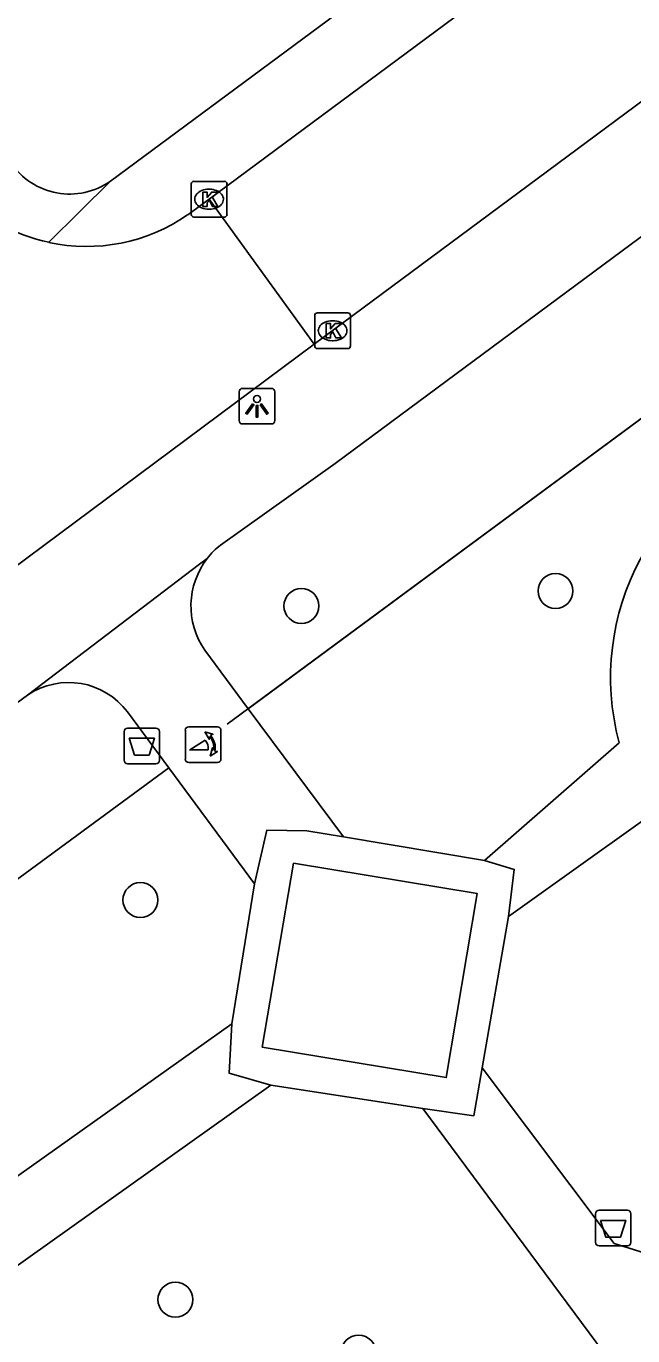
# Model space of a CAD drawing. Extents: x 163427 to 164190, y 380331 to 381641.
# Drawn here: x 163700.44 to 163717.41, y 381101.66 to 381138.3 of the extents above; entities that cross this region are included whole.
import ezdxf

# ---------------------------------------------------------------- set-up
doc = ezdxf.new("R2010")
doc.units = 0
for name, color, linetype in [('IMGEO_Afvalbak', 7, 'Continuous'), ('IMGEO_Boom', 7, 'Continuous'), ('IMGEO_Groenvoorziening', 7, 'Continuous'), ('IMGEO_Hek', 7, 'Continuous'), ('IMGEO_Kolk', 7, 'Continuous'), ('IMGEO_Lichtpunt', 7, 'Continuous'), ('IMGEO_Poller', 7, 'Continuous'), ('IMGEO_Rijbaan_lokaal_open', 7, 'Continuous'), ('IMGEO_Voetpad_halfverhard', 7, 'Continuous'), ('IMGEO_Voetpad_open', 7, 'Continuous')]:
    doc.layers.add(name, color=color, linetype=linetype)

msp = doc.modelspace()

# ---------------------------------------------------------------- linework, layer by layer
at = {"layer": 'IMGEO_Afvalbak'}
for p, q in [((163703.182, 381117.764), (163703.182, 381118.564)), ((163703.182, 381118.564), (163703.182, 381117.764)), ((163703.282, 381118.664), (163704.072, 381118.664)), ((163704.072, 381118.664), (163703.282, 381118.664)), ((163704.172, 381118.564), (163704.172, 381117.764)), ((163704.172, 381117.764), (163704.172, 381118.564)), ((163704.072, 381117.664), (163703.282, 381117.664)), ((163703.282, 381117.664), (163704.072, 381117.664)), ((163716.371, 381104.278), (163716.371, 381105.078)), ((163716.371, 381105.078), (163716.371, 381104.278)), ((163716.471, 381105.178), (163717.261, 381105.178)), ((163717.261, 381105.178), (163716.471, 381105.178)), ((163717.361, 381105.078), (163717.361, 381104.278)), ((163717.361, 381104.278), (163717.361, 381105.078)), ((163717.261, 381104.178), (163716.471, 381104.178)), ((163716.471, 381104.178), (163717.261, 381104.178))]:
    msp.add_line(p, q, dxfattribs=at)
for points in [[(163703.325, 381118.378), (163704.029, 381118.378), (163703.88, 381117.908), (163703.474, 381117.908), (163703.325, 381118.378)], [(163716.514, 381104.892), (163717.218, 381104.892), (163717.069, 381104.422), (163716.663, 381104.422), (163716.514, 381104.892)]]:
    msp.add_lwpolyline(points, dxfattribs=at)
for centre, start, end in [((163703.282, 381118.564), 90, 180), ((163703.282, 381118.564), 90, 180), ((163704.072, 381118.564), 0, 90), ((163704.072, 381118.564), 360, 90), ((163703.282, 381117.764), 180, 270), ((163703.282, 381117.764), 180, 270), ((163704.072, 381117.764), 270, 0), ((163704.072, 381117.764), 270, 0), ((163716.471, 381105.078), 90, 180), ((163716.471, 381105.078), 90, 180), ((163717.261, 381105.078), 0, 90), ((163717.261, 381105.078), 360, 90), ((163716.471, 381104.278), 180, 270), ((163716.471, 381104.278), 180, 270), ((163717.261, 381104.278), 270, 0), ((163717.261, 381104.278), 270, 0)]:
    msp.add_arc(centre, 0.1, start, end, dxfattribs=at)
at = {"layer": 'IMGEO_Boom'}
for centre in [(163715.251, 381122.498), (163708.144, 381122.081), (163703.64, 381113.852), (163704.619, 381102.675), (163709.741, 381101.193)]:
    msp.add_circle(centre, 0.489, dxfattribs=at)
at = {"layer": 'IMGEO_Groenvoorziening'}
msp.add_lwpolyline([(163706.655, 381119.206), (163732.072, 381137.976)], dxfattribs=at)
at = {"layer": 'IMGEO_Hek'}
for points in [[(163706.07, 381118.774), (163732.072, 381137.976)], [(163699.599, 381113.996), (163704.437, 381117.549)]]:
    msp.add_lwpolyline(points, dxfattribs=at)
at = {"layer": 'IMGEO_Kolk'}
for p, q in [((163705.06, 381133.031), (163705.06, 381133.883)), ((163705.135, 381133.957), (163705.987, 381133.957)), ((163706.061, 381133.883), (163706.061, 381133.031)), ((163705.548, 381133.737), (163705.573, 381133.737)), ((163705.571, 381133.177), (163705.546, 381133.177)), ((163705.987, 381132.957), (163705.135, 381132.957)), ((163708.516, 381129.353), (163708.516, 381130.205)), ((163708.591, 381130.279), (163709.443, 381130.279)), ((163709.517, 381130.205), (163709.517, 381129.353)), ((163709.004, 381130.059), (163709.029, 381130.059)), ((163709.027, 381129.499), (163709.002, 381129.499)), ((163709.443, 381129.279), (163708.591, 381129.279))]:
    msp.add_line(p, q, dxfattribs=at)
for points in [[(163705.06, 381133.031), (163705.06, 381133.883)], [(163705.135, 381133.957), (163705.987, 381133.957)], [(163706.061, 381133.883), (163706.061, 381133.031)], [(163705.381, 381133.657), (163705.504, 381133.657), (163705.504, 381133.506), (163705.634, 381133.657), (163705.798, 381133.657), (163705.652, 381133.506), (163705.805, 381133.257), (163705.653, 381133.257), (163705.568, 381133.421), (163705.504, 381133.354), (163705.504, 381133.257), (163705.381, 381133.257), (163705.381, 381133.657)], [(163705.987, 381132.957), (163705.135, 381132.957)], [(163708.516, 381129.353), (163708.516, 381130.205)], [(163708.591, 381130.279), (163709.443, 381130.279)], [(163709.517, 381130.205), (163709.517, 381129.353)], [(163708.837, 381129.979), (163708.96, 381129.979), (163708.96, 381129.828), (163709.09, 381129.979), (163709.254, 381129.979), (163709.108, 381129.828), (163709.261, 381129.579), (163709.109, 381129.579), (163709.024, 381129.743), (163708.96, 381129.676), (163708.96, 381129.579), (163708.837, 381129.579), (163708.837, 381129.979)], [(163709.443, 381129.279), (163708.591, 381129.279)]]:
    msp.add_lwpolyline(points, dxfattribs=at)
for centre, start, end in [((163705.137, 381133.881), 91.552, 178.448), ((163705.137, 381133.881), 91.552, 178.448), ((163705.985, 381133.881), 1.552, 88.448), ((163705.985, 381133.881), 1.552, 88.448), ((163705.137, 381133.033), 181.552, 268.448), ((163705.137, 381133.033), 181.552, 268.448), ((163705.985, 381133.033), 271.552, 358.448), ((163705.985, 381133.033), 271.552, 358.448), ((163708.593, 381130.203), 91.552, 178.448), ((163708.593, 381130.203), 91.552, 178.448), ((163709.441, 381130.203), 1.552, 88.448), ((163709.441, 381130.203), 1.552, 88.448), ((163708.593, 381129.355), 181.552, 268.448), ((163708.593, 381129.355), 181.552, 268.448), ((163709.441, 381129.355), 271.552, 358.448), ((163709.441, 381129.355), 271.552, 358.448)]:
    msp.add_arc(centre, 0.0765, start, end, dxfattribs=at)
for centre, major_axis, ratio, start_param, end_param in [((163705.547, 381133.457), (-0.387, 0.002), 0.722429, 4.712389, 7.853982), ((163705.572, 381133.457), (-0.39, 0.002), 0.717154, 1.570796, 4.712389), ((163709.003, 381129.779), (-0.387, 0.002), 0.722429, 4.712389, 7.853982), ((163709.028, 381129.779), (-0.39, 0.002), 0.717154, 1.570796, 4.712389)]:
    msp.add_ellipse(centre, major_axis=major_axis, ratio=ratio, start_param=start_param, end_param=end_param, dxfattribs=at)
at = {"layer": 'IMGEO_Lichtpunt'}
for p, q in [((163706.401, 381128.071), (163706.401, 381127.264)), ((163706.401, 381128.071), (163706.401, 381127.264)), ((163707.303, 381128.166), (163706.495, 381128.166)), ((163707.303, 381128.166), (163706.495, 381128.166)), ((163707.397, 381127.264), (163707.397, 381128.071)), ((163707.397, 381127.264), (163707.397, 381128.071)), ((163706.495, 381127.17), (163707.303, 381127.17)), ((163706.495, 381127.17), (163707.303, 381127.17))]:
    msp.add_line(p, q, dxfattribs=at)
for points in [[(163706.775, 381127.735), (163706.814, 381127.707), (163706.626, 381127.445), (163706.588, 381127.472), (163706.775, 381127.735)], [(163706.877, 381127.687), (163706.924, 381127.687), (163706.924, 381127.365), (163706.877, 381127.365), (163706.877, 381127.687)], [(163706.987, 381127.707), (163707.025, 381127.734), (163707.212, 381127.472), (163707.173, 381127.444), (163706.987, 381127.707)]]:
    msp.add_lwpolyline(points, dxfattribs=at)
msp.add_circle((163706.9, 381127.869), 0.0994, dxfattribs=at)
for centre, start, end in [((163706.495, 381128.071), 90, 180), ((163706.495, 381128.071), 90, 180), ((163707.303, 381128.071), 0, 90), ((163707.303, 381128.071), 0, 90), ((163706.495, 381127.264), 180, 270), ((163706.495, 381127.264), 180, 270), ((163707.303, 381127.264), 270, 0), ((163707.303, 381127.264), 270, 360)]:
    msp.add_arc(centre, 0.0946, start, end, dxfattribs=at)
at = {"layer": 'IMGEO_Poller'}
for p, q in [((163704.896, 381118.602), (163704.896, 381117.795)), ((163704.896, 381118.602), (163704.896, 381117.795)), ((163705.798, 381118.697), (163704.99, 381118.697)), ((163705.798, 381118.697), (163704.99, 381118.697)), ((163705.892, 381117.795), (163705.892, 381118.602)), ((163705.892, 381117.795), (163705.892, 381118.602)), ((163704.99, 381117.7), (163705.798, 381117.7)), ((163704.99, 381117.7), (163705.798, 381117.7))]:
    msp.add_line(p, q, dxfattribs=at)
for points in [[(163705.575, 381118.426), (163705.563, 381118.353), (163705.438, 381118.558)], [(163705.438, 381118.558), (163705.669, 381118.492), (163705.598, 381118.46)], [(163705.531, 381118.053), (163705.018, 381118.053), (163705.448, 381118.328)], [(163705.591, 381117.881), (163705.657, 381118.112), (163705.687, 381118.044)], [(163705.723, 381118.017), (163705.795, 381118.006), (163705.591, 381117.881)]]:
    msp.add_lwpolyline(points, dxfattribs=at)
for centre, radius, start, end in [((163704.99, 381118.602), 0.0946, 90, 180), ((163704.99, 381118.602), 0.0946, 90, 180), ((163705.217, 381118.113), 0.476, 351.7527, 41.1691), ((163705.217, 381118.113), 0.516, 349.3569, 42.2912), ((163705.798, 381118.602), 0.0946, 0, 90), ((163705.798, 381118.602), 0.0946, 0, 90), ((163705.203, 381118.103), 0.332, 351.3247, 42.4854), ((163704.99, 381117.795), 0.0946, 180, 270), ((163704.99, 381117.795), 0.0946, 180, 270), ((163705.798, 381117.795), 0.0946, 270, 0), ((163705.798, 381117.795), 0.0946, 270, 0)]:
    msp.add_arc(centre, radius, start, end, dxfattribs=at)
at = {"layer": 'IMGEO_Rijbaan_lokaal_open'}
for points in [[(163745.646, 381163.223), (163738.559, 381157.975), (163732.55, 381153.523), (163724.294, 381147.369), (163718.224, 381142.856), (163716.374, 381141.48), (163705.558, 381133.456)], [(163708.502, 381129.401), (163731.65, 381146.582), (163734.681, 381148.808), (163743.897, 381155.662), (163746.905, 381157.893), (163748.645, 381159.161)], [(163705.558, 381133.456), (163704.961, 381133.018)], [(163708.502, 381129.401), (163705.558, 381133.456)], [(163695.119, 381119.442), (163708.502, 381129.401)]]:
    msp.add_lwpolyline(points, dxfattribs=at)
for centre, radius, start, end in [((163702.133, 381137.093), 4.956, 224.6765, 257.6573), ((163702.137, 381137.095), 4.96, 257.6211, 304.7038)]:
    msp.add_arc(centre, radius, start, end, dxfattribs=at)
at = {"layer": 'IMGEO_Voetpad_halfverhard'}
for points in [[(163717.034, 381118.255), (163713.266, 381114.958)], [(163713.935, 381113.39), (163719.579, 381117.421)], [(163713.266, 381114.958), (163709.316, 381115.621)], [(163707.924, 381114.883), (163713.062, 381114.035), (163712.197, 381108.889), (163707.049, 381109.741), (163707.924, 381114.883)], [(163713.266, 381114.958), (163714.096, 381114.709), (163713.935, 381113.39)], [(163706.196, 381110.386), (163706.831, 381114.307)], [(163713.203, 381109.157), (163713.935, 381113.39)], [(163687.52, 381097.141), (163695.619, 381102.868), (163695.08, 381103.609), (163697.546, 381105.369), (163698.103, 381104.647), (163706.196, 381110.386)], [(163706.196, 381110.386), (163706.123, 381109.01), (163707.291, 381108.677)], [(163707.291, 381108.677), (163688.182, 381095.076)], [(163711.537, 381108.026), (163707.291, 381108.677)]]:
    msp.add_lwpolyline(points, dxfattribs=at)
msp.add_arc((163723.81, 381120.077), 7.017, 108.8089, 195.0475, dxfattribs=at)
at = {"layer": 'IMGEO_Voetpad_open'}
for points in [[(163702.802, 381133.961), (163745.554, 381165.605)], [(163729.251, 381141.015), (163709.085, 381126.06), (163705.882, 381123.784)], [(163701.074, 381132.251), (163702.802, 381133.961)], [(163705.51, 381123.41), (163705.296, 381123.248), (163700.484, 381119.587)], [(163706.655, 381119.206), (163705.441, 381120.841)], [(163700.484, 381119.587), (163690.178, 381112)], [(163709.316, 381115.621), (163706.655, 381119.206)], [(163703.281, 381119.114), (163704.437, 381117.549), (163706.831, 381114.307)], [(163706.831, 381114.307), (163707.178, 381115.81), (163708.291, 381115.793), (163709.316, 381115.621)], [(163713.203, 381109.157), (163712.964, 381107.82), (163711.537, 381108.026)], [(163735.522, 381079.096), (163720.198, 381099.856), (163720.237, 381101.198), (163718.299, 381103.807), (163716.896, 381104.247), (163713.203, 381109.157)], [(163711.537, 381108.026), (163732.96, 381079.133)]]:
    msp.add_lwpolyline(points, dxfattribs=at)
for centre, radius, start, end in [((163701.662, 381135.579), 1.979, 213.8349, 305.1645), ((163707.276, 381122.026), 2.244, 128.4027, 141.9045), ((163707.222, 381122.079), 2.169, 142.1265, 214.7965), ((163701.634, 381117.879), 2.059, 36.8617, 123.9414)]:
    msp.add_arc(centre, radius, start, end, dxfattribs=at)

doc.saveas('drawing.dxf')
